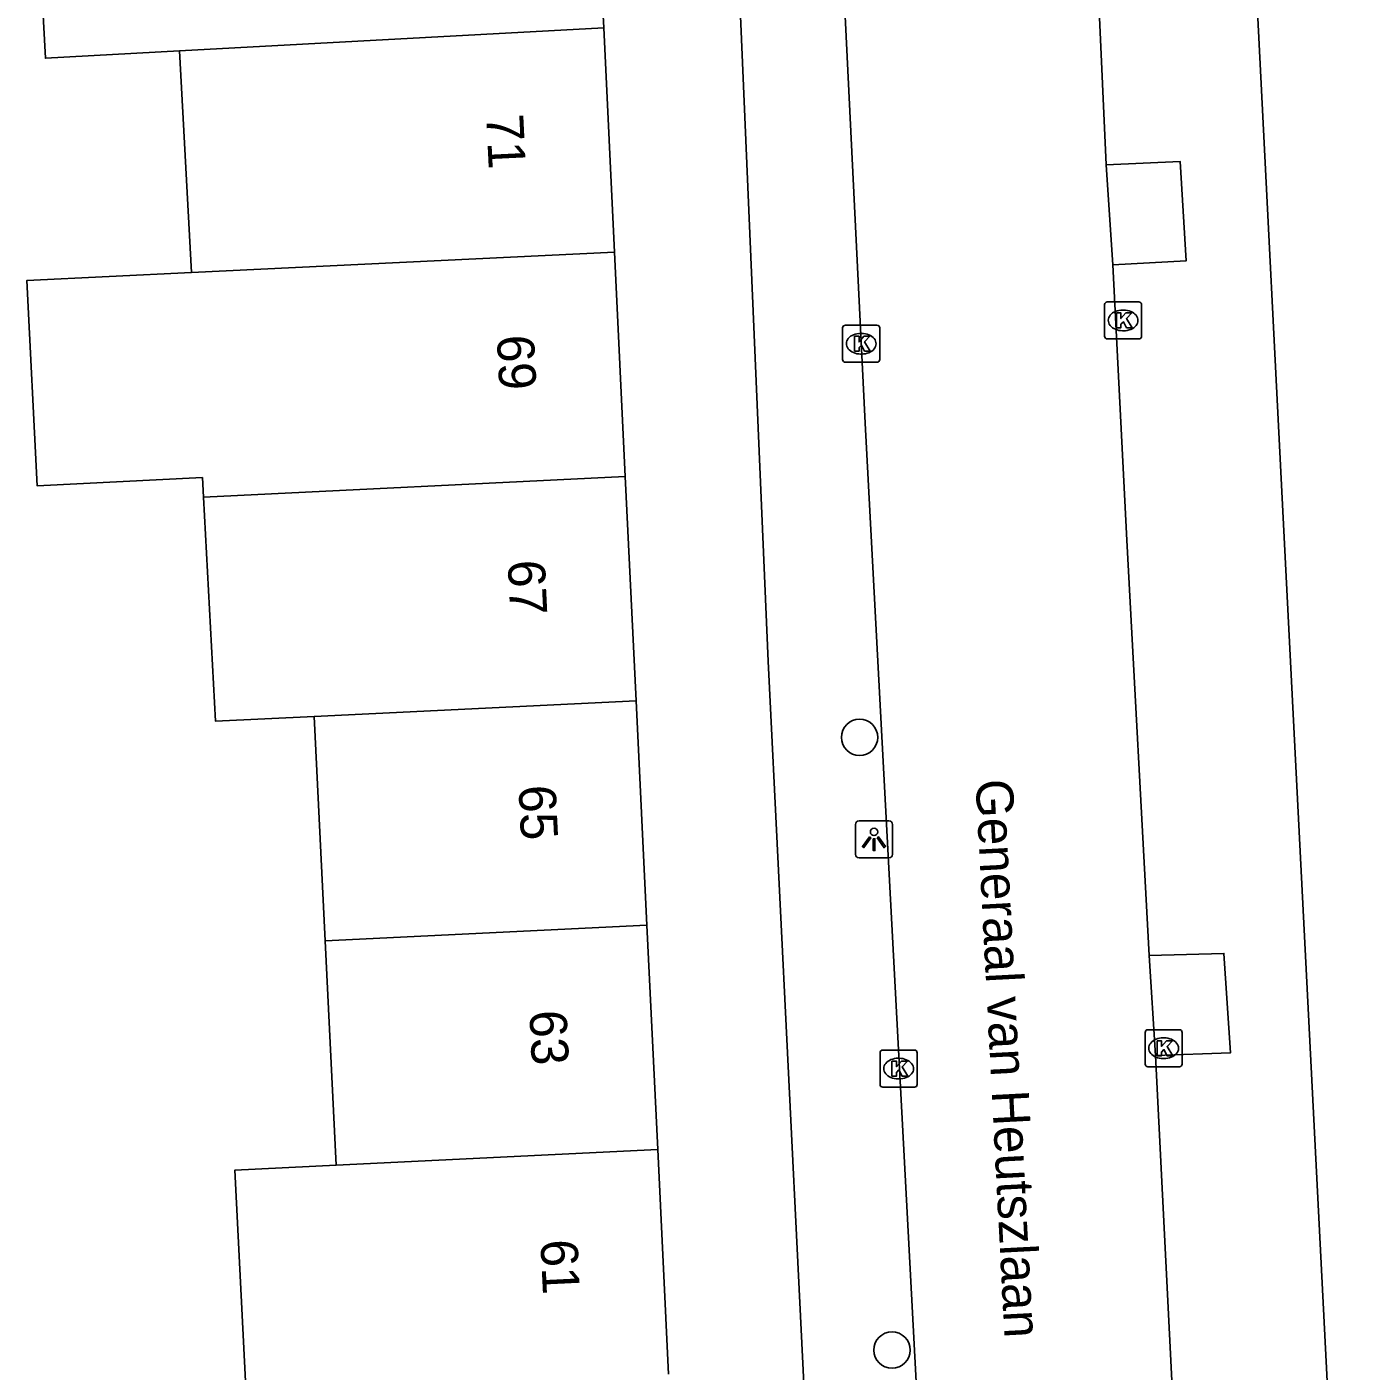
# Model space of a CAD drawing. Extents: x 161084 to 161928, y 385355 to 386522.
# Drawn here: x 161294.91 to 161331.2, y 386075.75 to 386112.01 of the extents above; entities that cross this region are included whole.
import ezdxf

# ---------------------------------------------------------------- set-up
doc = ezdxf.new("R2010")
doc.units = 0
for name, color, linetype in [('IMGEO_Boom', 7, 'Continuous'), ('IMGEO_Kolk', 7, 'Continuous'), ('IMGEO_Lichtpunt', 7, 'Continuous'), ('IMGEO_Openbare_ruimte_label', 7, 'Continuous'), ('IMGEO_Pand', 7, 'Continuous'), ('IMGEO_Pand_nummerreeks', 7, 'Continuous'), ('IMGEO_Rijbaan_lokaal_open', 7, 'Continuous'), ('IMGEO_Voetpad_open', 7, 'Continuous')]:
    doc.layers.add(name, color=color, linetype=linetype)

msp = doc.modelspace()

# ---------------------------------------------------------------- linework, layer by layer
at = {"layer": 'IMGEO_Boom'}
for centre in [(161317.372, 386092.846), (161318.247, 386076.317)]:
    msp.add_circle(centre, 0.489, dxfattribs=at)
at = {"layer": 'IMGEO_Kolk'}
for p, q in [((161323.981, 386103.668), (161323.981, 386104.52)), ((161324.056, 386104.594), (161324.908, 386104.594)), ((161324.469, 386104.374), (161324.494, 386104.374)), ((161324.982, 386104.52), (161324.982, 386103.668)), ((161316.99, 386103.965), (161317.842, 386103.965)), ((161316.915, 386103.039), (161316.915, 386103.891)), ((161317.403, 386103.745), (161317.428, 386103.745)), ((161317.916, 386103.891), (161317.916, 386103.039)), ((161324.908, 386103.594), (161324.056, 386103.594)), ((161324.492, 386103.814), (161324.467, 386103.814)), ((161317.842, 386102.965), (161316.99, 386102.965)), ((161317.426, 386103.185), (161317.401, 386103.185)), ((161325.076, 386084.032), (161325.076, 386084.884)), ((161325.151, 386084.958), (161326.003, 386084.958)), ((161325.564, 386084.738), (161325.589, 386084.738)), ((161326.077, 386084.884), (161326.077, 386084.032)), ((161317.925, 386083.483), (161317.925, 386084.335)), ((161318, 386084.409), (161318.852, 386084.409)), ((161318.926, 386084.335), (161318.926, 386083.483)), ((161318.413, 386084.189), (161318.438, 386084.189)), ((161325.587, 386084.178), (161325.562, 386084.178)), ((161318.436, 386083.629), (161318.411, 386083.629)), ((161326.003, 386083.958), (161325.151, 386083.958)), ((161318.852, 386083.409), (161318, 386083.409))]:
    msp.add_line(p, q, dxfattribs=at)
for points in [[(161323.981, 386103.668), (161323.981, 386104.52)], [(161324.056, 386104.594), (161324.908, 386104.594)], [(161324.302, 386104.294), (161324.425, 386104.294), (161324.425, 386104.143), (161324.555, 386104.294), (161324.719, 386104.294), (161324.573, 386104.143), (161324.726, 386103.894), (161324.574, 386103.894), (161324.489, 386104.058), (161324.425, 386103.991), (161324.425, 386103.894), (161324.302, 386103.894), (161324.302, 386104.294)], [(161324.982, 386104.52), (161324.982, 386103.668)], [(161316.99, 386103.965), (161317.842, 386103.965)], [(161316.915, 386103.039), (161316.915, 386103.891)], [(161317.236, 386103.665), (161317.359, 386103.665), (161317.359, 386103.514), (161317.489, 386103.665), (161317.653, 386103.665), (161317.507, 386103.514), (161317.66, 386103.265), (161317.508, 386103.265), (161317.423, 386103.429), (161317.359, 386103.362), (161317.359, 386103.265), (161317.236, 386103.265), (161317.236, 386103.665)], [(161317.916, 386103.891), (161317.916, 386103.039)], [(161324.908, 386103.594), (161324.056, 386103.594)], [(161317.842, 386102.965), (161316.99, 386102.965)], [(161325.076, 386084.032), (161325.076, 386084.884)], [(161325.151, 386084.958), (161326.003, 386084.958)], [(161326.077, 386084.884), (161326.077, 386084.032)], [(161317.925, 386083.483), (161317.925, 386084.335)], [(161318, 386084.409), (161318.852, 386084.409)], [(161318.926, 386084.335), (161318.926, 386083.483)], [(161325.397, 386084.658), (161325.52, 386084.658), (161325.52, 386084.507), (161325.65, 386084.658), (161325.814, 386084.658), (161325.668, 386084.507), (161325.821, 386084.258), (161325.669, 386084.258), (161325.584, 386084.422), (161325.52, 386084.355), (161325.52, 386084.258), (161325.397, 386084.258), (161325.397, 386084.658)], [(161318.246, 386084.109), (161318.369, 386084.109), (161318.369, 386083.958), (161318.499, 386084.109), (161318.663, 386084.109), (161318.517, 386083.958), (161318.67, 386083.709), (161318.518, 386083.709), (161318.433, 386083.873), (161318.369, 386083.806), (161318.369, 386083.709), (161318.246, 386083.709), (161318.246, 386084.109)], [(161326.003, 386083.958), (161325.151, 386083.958)], [(161318.852, 386083.409), (161318, 386083.409)]]:
    msp.add_lwpolyline(points, dxfattribs=at)
for centre, start, end in [((161324.058, 386104.518), 91.552, 178.448), ((161324.058, 386104.518), 91.552, 178.448), ((161324.906, 386104.518), 1.552, 88.448), ((161324.906, 386104.518), 1.552, 88.448), ((161316.992, 386103.889), 91.552, 178.448), ((161316.992, 386103.889), 91.552, 178.448), ((161317.84, 386103.889), 1.552, 88.448), ((161317.84, 386103.889), 1.552, 88.448), ((161324.058, 386103.67), 181.552, 268.448), ((161324.058, 386103.67), 181.552, 268.448), ((161324.906, 386103.67), 271.552, 358.448), ((161324.906, 386103.67), 271.552, 358.448), ((161316.992, 386103.041), 181.552, 268.448), ((161316.992, 386103.041), 181.552, 268.448), ((161317.84, 386103.041), 271.552, 358.448), ((161317.84, 386103.041), 271.552, 358.448), ((161325.153, 386084.882), 91.552, 178.448), ((161325.153, 386084.882), 91.552, 178.448), ((161326.001, 386084.882), 1.552, 88.448), ((161326.001, 386084.882), 1.552, 88.448), ((161318.002, 386084.333), 91.552, 178.448), ((161318.002, 386084.333), 91.552, 178.448), ((161318.85, 386084.333), 1.552, 88.448), ((161318.85, 386084.333), 1.552, 88.448), ((161325.153, 386084.034), 181.552, 268.448), ((161325.153, 386084.034), 181.552, 268.448), ((161326.001, 386084.034), 271.552, 358.448), ((161326.001, 386084.034), 271.552, 358.448), ((161318.002, 386083.485), 181.552, 268.448), ((161318.002, 386083.485), 181.552, 268.448), ((161318.85, 386083.485), 271.552, 358.448), ((161318.85, 386083.485), 271.552, 358.448)]:
    msp.add_arc(centre, 0.0765, start, end, dxfattribs=at)
for centre, major_axis, ratio, start_param, end_param in [((161324.468, 386104.094), (-0.387, 0.002), 0.722429, 4.712389, 7.853982), ((161324.493, 386104.094), (-0.39, 0.002), 0.717154, 1.570796, 4.712389), ((161317.402, 386103.465), (-0.387, 0.002), 0.722429, 4.712389, 7.853982), ((161317.427, 386103.465), (-0.39, 0.002), 0.717154, 1.570796, 4.712389), ((161325.563, 386084.458), (-0.387, 0.002), 0.722429, 4.712389, 7.853982), ((161325.588, 386084.458), (-0.39, 0.002), 0.717154, 1.570796, 4.712389), ((161318.412, 386083.909), (-0.387, 0.002), 0.722429, 4.712389, 7.853982), ((161318.437, 386083.909), (-0.39, 0.002), 0.717154, 1.570796, 4.712389)]:
    msp.add_ellipse(centre, major_axis=major_axis, ratio=ratio, start_param=start_param, end_param=end_param, dxfattribs=at)
at = {"layer": 'IMGEO_Lichtpunt'}
for p, q in [((161317.263, 386090.496), (161317.263, 386089.689)), ((161317.263, 386090.496), (161317.263, 386089.689)), ((161318.165, 386090.591), (161317.357, 386090.591)), ((161318.165, 386090.591), (161317.357, 386090.591)), ((161318.259, 386089.689), (161318.259, 386090.496)), ((161318.259, 386089.689), (161318.259, 386090.496)), ((161317.357, 386089.595), (161318.165, 386089.595)), ((161317.357, 386089.595), (161318.165, 386089.595))]:
    msp.add_line(p, q, dxfattribs=at)
for points in [[(161317.637, 386090.16), (161317.676, 386090.132), (161317.488, 386089.87), (161317.45, 386089.897), (161317.637, 386090.16)], [(161317.849, 386090.132), (161317.887, 386090.159), (161318.074, 386089.897), (161318.035, 386089.869), (161317.849, 386090.132)], [(161317.739, 386090.112), (161317.786, 386090.112), (161317.786, 386089.79), (161317.739, 386089.79), (161317.739, 386090.112)]]:
    msp.add_lwpolyline(points, dxfattribs=at)
msp.add_circle((161317.762, 386090.294), 0.0994, dxfattribs=at)
for centre, start, end in [((161317.357, 386090.496), 90, 180), ((161317.357, 386090.496), 90, 180), ((161318.165, 386090.496), 0, 90), ((161318.165, 386090.496), 0, 90), ((161317.357, 386089.689), 180, 270), ((161317.357, 386089.689), 180, 270), ((161318.165, 386089.689), 270, 0), ((161318.165, 386089.689), 270, 360)]:
    msp.add_arc(centre, 0.0946, start, end, dxfattribs=at)
at = {"layer": 'IMGEO_Pand'}
for points in [[(161299.022, 386111.365), (161295.404, 386111.168), (161295.053, 386117.615), (161310.117, 386118.437), (161310.468, 386111.989)], [(161299.022, 386111.365), (161310.468, 386111.989)], [(161310.468, 386111.989), (161310.76, 386105.936)], [(161299.343, 386105.387), (161299.022, 386111.365)], [(161310.76, 386105.936), (161299.343, 386105.387)], [(161310.76, 386105.936), (161311.051, 386099.883)], [(161299.669, 386099.321), (161299.64, 386099.852), (161295.18, 386099.631), (161294.906, 386105.174), (161299.343, 386105.387)], [(161299.669, 386099.321), (161311.051, 386099.883)], [(161311.051, 386099.883), (161311.343, 386093.83)], [(161302.655, 386093.412), (161299.993, 386093.284), (161299.669, 386099.321)], [(161311.343, 386093.83), (161302.655, 386093.412)], [(161311.343, 386093.83), (161311.635, 386087.776)], [(161302.955, 386087.358), (161302.655, 386093.412)], [(161311.635, 386087.776), (161302.955, 386087.358)], [(161311.635, 386087.776), (161311.926, 386081.723)], [(161303.254, 386081.306), (161302.955, 386087.358)], [(161303.254, 386081.306), (161311.926, 386081.723)], [(161311.926, 386081.723), (161312.218, 386075.67)], [(161303.554, 386075.253), (161300.819, 386075.118), (161300.519, 386081.171), (161303.254, 386081.306)]]:
    msp.add_lwpolyline(points, dxfattribs=at)
at = {"layer": 'IMGEO_Rijbaan_lokaal_open'}
for points in [[(161320.272, 386048.078), (161320.3, 386048.876), (161320.201, 386050.813), (161319.946, 386055.681), (161319.68, 386060.686), (161319.318, 386067.515), (161317.522, 386101.325), (161316.746, 386117.07)], [(161323.621, 386117.24), (161324.022, 386108.291)], [(161324.022, 386108.291), (161324.201, 386105.596)], [(161324.201, 386105.596), (161324.581, 386098.161), (161325.185, 386086.957)], [(161325.185, 386086.957), (161325.36, 386084.262)], [(161325.36, 386084.262), (161326.01, 386071.194)]]:
    msp.add_lwpolyline(points, dxfattribs=at)
at = {"layer": 'IMGEO_Voetpad_open'}
for points in [[(161331.2, 386051.66), (161328.778, 386099.301), (161328.624, 386102.307), (161326.629, 386141.553)], [(161317.411, 386044.073), (161314.902, 386094.903), (161313.837, 386119.861)], [(161324.022, 386108.291), (161326.022, 386108.379), (161326.181, 386105.697), (161324.201, 386105.596)], [(161325.185, 386086.957), (161327.202, 386087.016), (161327.38, 386084.337), (161325.36, 386084.262)]]:
    msp.add_lwpolyline(points, dxfattribs=at)

# ---------------------------------------------------------------- texts
at = {"layer": 'IMGEO_Openbare_ruimte_label'}
msp.add_text('Generaal van Heutszlaan', height=1, rotation=272.9797, dxfattribs=at).set_placement((161320.5, 386091.694))
at = {"layer": 'IMGEO_Pand_nummerreeks'}
for s, rotation, p in [('71', 272.7588, (161307.297, 386109.64)), ('69', 272.7614, (161307.584, 386103.681)), ('67', 272.7588, (161307.877, 386097.609)), ('65', 272.7588, (161308.17, 386091.537)), ('63', 272.7614, (161308.462, 386085.465)), ('61', 272.7588, (161308.76, 386079.28))]:
    msp.add_text(s, height=1, rotation=rotation, dxfattribs=at).set_placement(p)

doc.saveas('drawing.dxf')
